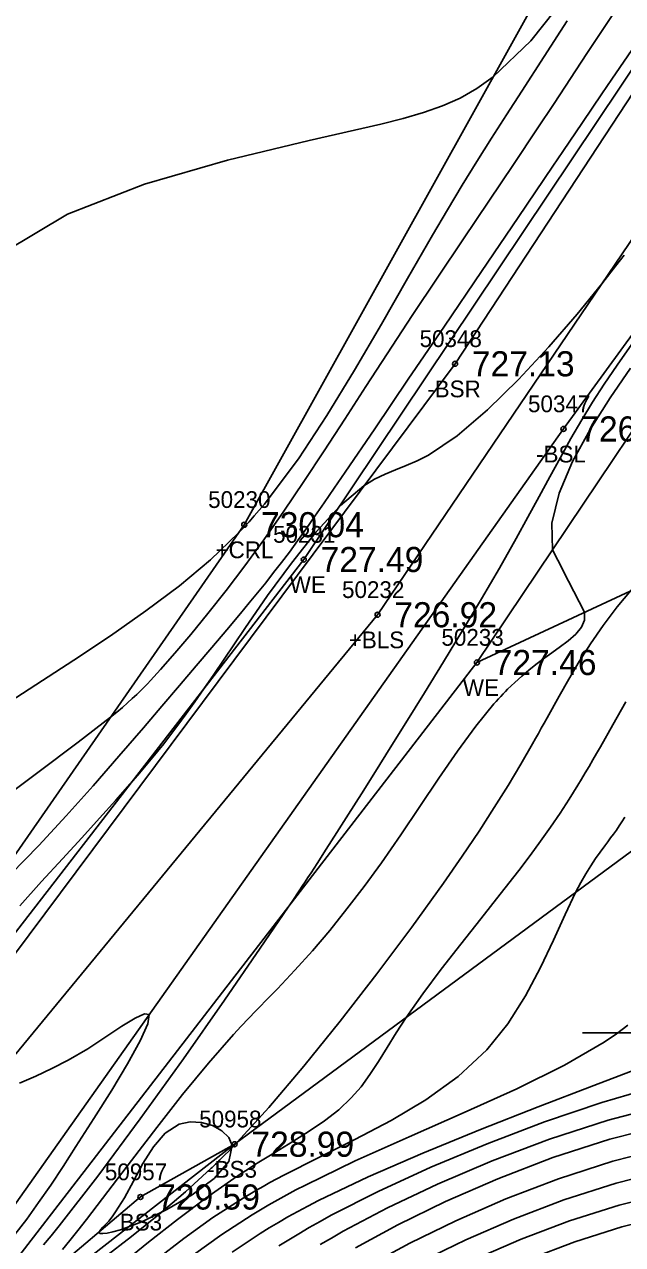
# Model space of a CAD drawing. Extents: x 1378535 to 1380697, y 997729 to 1000024.
# Drawn here: x 1379702.4 to 1379738.1, y 998964.8 to 999037.7 of the extents above; entities that cross this region are included whole.
import ezdxf

# ---------------------------------------------------------------- set-up
doc = ezdxf.new("R2010")
doc.units = 0
for name, color, linetype in [('RD_DTM_BkLn1', 7, 'Continuous'), ('RD_DTM_BkLn2', 7, 'Continuous'), ('RD_DTM_BkLn_txCode', 7, 'Continuous'), ('RD_DTM_Major1', 7, 'Continuous'), ('RD_DTM_Minor1', 7, 'Continuous'), ('RD_EX_H2O', 7, 'Continuous'), ('RD_EX_H2O_txCode', 7, 'Continuous'), ('RD_EX_Misc', 7, 'Continuous'), ('RD_EX_TX_H2O_ELEV', 7, 'Continuous'), ('RD_EX_TX_Misc_ELEV', 7, 'Continuous'), ('RD_SMD_Locator', 7, 'Continuous')]:
    doc.layers.add(name, color=color, linetype=linetype)

msp = doc.modelspace()

# ---------------------------------------------------------------- linework, layer by layer
at = {"layer": 'RD_DTM_BkLn1'}
msp.add_lwpolyline([(1379671.069, 998947.908), (1379694.884, 998967.78), (1379723.442, 999002.448), (1379771.255, 999073.041), (1379827.632, 999138.855), (1379861.249, 999179.195), (1379915.357, 999192.54), (1379973.258, 999207.681), (1380032.706, 999223.017), (1380054.696, 999270.258), (1380073.859, 999314.517)], dxfattribs=at)
at = {"layer": 'RD_DTM_BkLn2'}
for points in [[(1380068.121, 999316.651), (1380049.657, 999274.82), (1380028.513, 999225.034), (1379966.47, 999214.136), (1379918.102, 999198.529), (1379857.342, 999182.9), (1379822.296, 999142.387), (1379766.345, 999075.773), (1379728.069, 999017.429), (1379693.219, 998970.733), (1379663.886, 998950.121)], [(1380081.016, 999311.458), (1380061.411, 999264.141), (1380033.797, 999220.561), (1379978.164, 999199.192), (1379919.041, 999191.309), (1379864.05, 999174.436), (1379831.301, 999133.028), (1379774.735, 999068.751), (1379734.541, 999013.539), (1379699.544, 998964.07), (1379671.775, 998943.782)], [(1379714.915, 998970.843), (1379709.288, 998967.69), (1379703.428, 998962.728), (1379674.221, 998941.737), (1379670.73, 998937.246)]]:
    msp.add_lwpolyline(points, dxfattribs=at)
at = {"layer": 'RD_DTM_Major1'}
for points in [[(1379734.754, 999037.904), (1379733.378, 999035.773), (1379732.052, 999033.712), (1379731.139, 999032.289), (1379730.249, 999030.891), (1379729.371, 999029.497), (1379728.497, 999028.083), (1379727.615, 999026.627), (1379726.717, 999025.108), (1379725.23, 999022.521), (1379723.68, 999019.803), (1379722.075, 999017.045), (1379720.42, 999014.336), (1379718.721, 999011.765), (1379716.983, 999009.424), (1379716.687, 999009.058), (1379716.388, 999008.7), (1379716.086, 999008.349), (1379715.779, 999008.004), (1379715.467, 999007.664), (1379715.147, 999007.328), (1379713.469, 999005.725), (1379711.618, 999004.177), (1379709.623, 999002.672), (1379707.51, 999001.193), (1379705.308, 998999.728), (1379703.044, 998998.262), (1379700.696, 998996.749)], [(1379708.085, 998963.628), (1379709.776, 998964.995), (1379711.497, 998966.342), (1379713.205, 998967.622), (1379714.857, 998968.786), (1379715.096, 998968.947), (1379715.332, 998969.104), (1379715.567, 998969.258), (1379716.03, 998969.557), (1379716.259, 998969.702), (1379717.347, 998970.372), (1379718.386, 998971.003), (1379719.368, 998971.618), (1379720.283, 998972.24), (1379721.123, 998972.894), (1379721.876, 998973.602), (1379722.456, 998974.272), (1379722.99, 998974.998), (1379723.502, 998975.777), (1379724.019, 998976.607), (1379724.563, 998977.487), (1379725.16, 998978.412), (1379726.143, 998979.819), (1379727.241, 998981.287), (1379728.409, 998982.787), (1379729.6, 998984.288), (1379730.769, 998985.761), (1379731.871, 998987.176), (1379732.545, 998988.07), (1379733.175, 998988.933), (1379733.769, 998989.776), (1379734.332, 998990.607), (1379734.871, 998991.435), (1379735.393, 998992.268), (1379735.619, 998992.639), (1379735.843, 998993.013), (1379736.067, 998993.392), (1379736.292, 998993.778), (1379736.518, 998994.171), (1379736.748, 998994.572), (1379737.489, 998995.883), (1379738.265, 998997.246)], [(1379740.7, 998973.192), (1379737.2, 998972.276), (1379733.697, 998971.141), (1379730.277, 998969.85), (1379727.028, 998968.463), (1379724.039, 998967.041), (1379721.398, 998965.644), (1379720.692, 998965.242), (1379720.02, 998964.845)], [(1379759.515, 998964.564), (1379758.791, 998964.978), (1379758.018, 998965.393), (1379757.186, 998965.798), (1379756.284, 998966.18), (1379755.302, 998966.528), (1379754.23, 998966.83), (1379752.39, 998967.182), (1379750.347, 998967.389), (1379748.137, 998967.444), (1379745.796, 998967.339), (1379743.361, 998967.067), (1379740.869, 998966.622), (1379738.031, 998965.91), (1379735.221, 998965.015), (1379732.491, 998963.985)]]:
    msp.add_lwpolyline(points, dxfattribs=at)
at = {"layer": 'RD_DTM_Minor1'}
for points in [[(1379734.76, 999039.455), (1379732.585, 999036.701), (1379730.349, 999034.552), (1379729.371, 999033.861), (1379728.367, 999033.295), (1379727.313, 999032.828), (1379726.19, 999032.431), (1379724.974, 999032.079), (1379723.644, 999031.742), (1379719.353, 999030.753), (1379714.494, 999029.589), (1379709.534, 999028.156), (1379704.94, 999026.362), (1379701.177, 999024.116)], [(1379737.937, 999038.97), (1379736.923, 999037.44), (1379735.936, 999035.945), (1379734.959, 999034.464), (1379733.975, 999032.973), (1379732.966, 999031.452), (1379731.55, 999029.332), (1379730.078, 999027.138), (1379728.569, 999024.889), (1379727.042, 999022.608), (1379725.518, 999020.316), (1379724.017, 999018.033), (1379722.738, 999016.064), (1379721.486, 999014.128), (1379720.258, 999012.236), (1379719.047, 999010.398), (1379717.851, 999008.623), (1379716.664, 999006.923), (1379715.523, 999005.36), (1379714.404, 999003.888), (1379713.324, 999002.521), (1379712.302, 999001.273), (1379711.354, 999000.156), (1379710.499, 998999.183), (1379710.295, 998998.957), (1379710.097, 998998.74), (1379709.902, 998998.531), (1379709.709, 998998.327), (1379709.516, 998998.128), (1379709.321, 998997.931), (1379709.07, 998997.686), (1379708.806, 998997.439), (1379708.524, 998997.184), (1379708.217, 998996.916), (1379707.879, 998996.632), (1379707.504, 998996.326), (1379705.584, 998994.841), (1379703.162, 998993.03), (1379700.447, 998991)], [(1379739.584, 999037.575), (1379737.433, 999034.422), (1379736.837, 999033.546), (1379736.252, 999032.685), (1379735.673, 999031.832), (1379734.507, 999030.111), (1379733.908, 999029.227), (1379731.832, 999026.164), (1379729.643, 999022.937), (1379727.429, 999019.674), (1379725.277, 999016.504), (1379723.273, 999013.556), (1379721.506, 999010.958), (1379720.861, 999010.012), (1379720.264, 999009.138), (1379719.705, 999008.329), (1379719.177, 999007.574), (1379718.672, 999006.865), (1379718.18, 999006.192), (1379717.711, 999005.568), (1379717.242, 999004.961), (1379716.768, 999004.362), (1379716.283, 999003.762), (1379715.784, 999003.154), (1379715.265, 999002.527), (1379714.44, 999001.542), (1379713.559, 999000.496), (1379712.622, 998999.39), (1379711.627, 998998.223), (1379710.577, 998996.995), (1379709.47, 998995.704), (1379708.005, 998994.002), (1379706.466, 998992.24), (1379704.868, 998990.453), (1379703.225, 998988.68), (1379701.551, 998986.957)], [(1379738.155, 999023.917), (1379737.513, 999023.084), (1379736.824, 999022.206), (1379735.348, 999020.396), (1379733.667, 999018.448), (1379731.86, 999016.498), (1379730.007, 999014.68), (1379728.187, 999013.13), (1379726.48, 999011.981), (1379725.805, 999011.64), (1379725.155, 999011.36), (1379724.522, 999011.107), (1379723.897, 999010.843), (1379723.27, 999010.534), (1379722.632, 999010.144), (1379721.226, 999008.967), (1379719.772, 999007.396), (1379718.306, 999005.536), (1379716.882, 999003.599), (1379715.529, 999001.635), (1379714.291, 998999.802), (1379713.666, 998998.882), (1379713.084, 998998.035), (1379712.537, 998997.254), (1379712.021, 998996.531), (1379711.529, 998995.858), (1379711.055, 998995.228), (1379710.684, 998994.748), (1379710.312, 998994.282), (1379709.934, 998993.818), (1379709.54, 998993.347), (1379709.123, 998992.86), (1379708.676, 998992.346), (1379707.816, 998991.376), (1379706.85, 998990.303), (1379705.786, 998989.132), (1379704.633, 998987.868), (1379703.397, 998986.516), (1379702.087, 998985.081)], [(1379703.504, 998964.832), (1379703.963, 998965.381), (1379704.44, 998965.965), (1379706.746, 998968.929), (1379709.277, 998972.349), (1379711.855, 998975.945), (1379714.303, 998979.436), (1379716.445, 998982.543), (1379718.103, 998984.984), (1379718.339, 998985.335), (1379718.757, 998985.959), (1379718.944, 998986.241), (1379719.12, 998986.507), (1379719.289, 998986.763), (1379719.474, 998987.046), (1379719.654, 998987.323), (1379719.833, 998987.598), (1379720.382, 998988.452), (1379721.014, 998989.442), (1379721.717, 998990.55), (1379722.486, 998991.767), (1379723.315, 998993.086), (1379724.198, 998994.497), (1379725.13, 998995.993), (1379726.237, 998997.781), (1379727.374, 998999.633), (1379728.516, 999001.516), (1379729.637, 999003.393), (1379730.712, 999005.231), (1379731.715, 999006.996), (1379732.421, 999008.277), (1379733.086, 999009.505), (1379733.724, 999010.69), (1379734.352, 999011.842), (1379734.984, 999012.971), (1379735.636, 999014.087), (1379736.278, 999015.13), (1379736.974, 999016.207), (1379737.747, 999017.352), (1379738.621, 999018.601)], [(1379704.633, 998964.55), (1379705.085, 998965.099), (1379705.56, 998965.695), (1379706.065, 998966.34), (1379707.345, 998968.011), (1379708.76, 998969.874), (1379710.264, 998971.836), (1379711.811, 998973.805), (1379713.354, 998975.689), (1379714.847, 998977.395), (1379715.299, 998977.881), (1379715.744, 998978.347), (1379716.181, 998978.797), (1379717.042, 998979.675), (1379717.469, 998980.114), (1379718.513, 998981.225), (1379719.552, 998982.388), (1379720.587, 998983.607), (1379721.618, 998984.885), (1379722.647, 998986.228), (1379723.673, 998987.638), (1379724.823, 998989.301), (1379725.966, 998991.001), (1379727.098, 998992.686), (1379728.215, 998994.304), (1379729.314, 998995.8), (1379730.389, 998997.122), (1379730.526, 998997.278), (1379730.663, 998997.429), (1379730.799, 998997.577), (1379730.935, 998997.722), (1379731.071, 998997.863), (1379731.206, 998998), (1379731.629, 998998.409), (1379732.05, 998998.788), (1379732.469, 998999.142), (1379732.884, 998999.472), (1379733.295, 998999.784), (1379733.702, 999000.08), (1379734.281, 999000.494), (1379734.815, 999000.894), (1379735.269, 999001.292), (1379735.607, 999001.7), (1379735.796, 999002.13), (1379735.8, 999002.593), (1379735.481, 999003.214), (1379735.162, 999003.835), (1379734.843, 999004.456), (1379734.206, 999005.698), (1379733.887, 999006.319), (1379733.852, 999007.92), (1379734.289, 999009.702), (1379735.086, 999011.591), (1379736.134, 999013.513), (1379737.324, 999015.394), (1379738.546, 999017.161)], [(1379707.112, 998964.053), (1379708.752, 998965.332), (1379710.382, 998966.649), (1379711.973, 998968.001), (1379713.493, 998969.383), (1379713.519, 998969.408), (1379713.572, 998969.458), (1379713.624, 998969.508), (1379713.65, 998969.533), (1379713.776, 998969.654), (1379713.902, 998969.776), (1379714.028, 998969.899), (1379714.153, 998970.022), (1379714.279, 998970.147), (1379714.622, 998970.494), (1379714.732, 998970.607), (1379714.843, 998970.721), (1379714.954, 998970.837), (1379715.066, 998970.955), (1379716.956, 998973.039), (1379719.037, 998975.496), (1379721.214, 998978.195), (1379723.394, 998981.004), (1379725.48, 998983.791), (1379727.379, 998986.426), (1379728.494, 998988.032), (1379729.499, 998989.529), (1379730.407, 998990.933), (1379731.233, 998992.259), (1379731.991, 998993.523), (1379732.695, 998994.74), (1379732.87, 998995.051), (1379733.044, 998995.36), (1379733.216, 998995.669), (1379733.388, 998995.978), (1379733.559, 998996.288), (1379734.281, 998997.592), (1379734.857, 998998.608), (1379735.476, 998999.648), (1379736.152, 999000.712), (1379736.899, 999001.8), (1379737.734, 999002.911), (1379739.104, 999004.53)], [(1379710.222, 998963.937), (1379711.885, 998965.221), (1379713.623, 998966.462), (1379715.428, 998967.628), (1379715.822, 998967.865), (1379716.218, 998968.097), (1379716.618, 998968.326), (1379717.023, 998968.551), (1379717.432, 998968.774), (1379717.847, 998968.994), (1379719.937, 998970.052), (1379722.097, 998971.121), (1379724.254, 998972.251), (1379726.334, 998973.487), (1379728.264, 998974.879), (1379729.97, 998976.472), (1379731.218, 998978.027), (1379732.276, 998979.69), (1379733.177, 998981.383), (1379733.953, 998983.029), (1379734.634, 998984.551), (1379735.254, 998985.87), (1379735.568, 998986.464), (1379735.873, 998986.991), (1379736.17, 998987.462), (1379736.458, 998987.888), (1379736.738, 998988.28), (1379737.009, 998988.65), (1379737.183, 998988.888), (1379737.355, 998989.124), (1379737.525, 998989.359), (1379737.694, 998989.598), (1379737.862, 998989.842), (1379738.031, 998990.094), (1379738.201, 998990.356)], [(1379701.797, 998965.455), (1379702.508, 998966.374), (1379703.218, 998967.356), (1379703.936, 998968.402), (1379704.674, 998969.515), (1379705.442, 998970.696), (1379706.52, 998972.376), (1379707.58, 998974.065), (1379708.53, 998975.647), (1379709.279, 998977.005), (1379709.735, 998978.02), (1379709.807, 998978.577), (1379709.528, 998978.631), (1379708.973, 998978.373), (1379708.192, 998977.884), (1379707.232, 998977.247), (1379706.145, 998976.542), (1379704.978, 998975.853), (1379704.012, 998975.355), (1379703.041, 998974.903), (1379702.077, 998974.48)], [(1379712.456, 998964.229), (1379714.145, 998965.449), (1379715.952, 998966.626), (1379716.452, 998966.928), (1379716.964, 998967.227), (1379717.487, 998967.524), (1379718.023, 998967.818), (1379718.574, 998968.112), (1379719.142, 998968.405), (1379722.117, 998969.839), (1379725.331, 998971.283), (1379728.604, 998972.725), (1379731.755, 998974.154), (1379734.606, 998975.56), (1379736.977, 998976.932), (1379737.713, 998977.439), (1379738.37, 998977.94)], [(1379714.77, 998964.395), (1379716.434, 998965.507), (1379716.975, 998965.842), (1379717.528, 998966.173), (1379718.096, 998966.501), (1379718.683, 998966.827), (1379719.289, 998967.152), (1379719.919, 998967.478), (1379722.875, 998968.892), (1379726.146, 998970.314), (1379729.581, 998971.715), (1379733.03, 998973.065), (1379736.343, 998974.336), (1379739.367, 998975.496)], [(1379717.558, 998964.768), (1379718.14, 998965.136), (1379718.741, 998965.501), (1379719.362, 998965.866), (1379720.009, 998966.233), (1379720.684, 998966.603), (1379723.488, 998968.028), (1379726.626, 998969.469), (1379729.976, 998970.871), (1379733.416, 998972.179), (1379736.827, 998973.34), (1379740.085, 998974.296)], [(1379707.802, 998966.81), (1379708.332, 998967.641), (1379708.87, 998968.641), (1379709.44, 998969.695), (1379710.068, 998970.689), (1379710.778, 998971.507), (1379711.595, 998972.035), (1379712.261, 998972.183), (1379712.944, 998972.146), (1379713.59, 998971.955), (1379714.146, 998971.641), (1379714.559, 998971.234), (1379714.775, 998970.764), (1379714.56, 998969.801), (1379713.691, 998968.796), (1379712.389, 998967.818), (1379710.877, 998966.935), (1379709.376, 998966.217), (1379708.109, 998965.733), (1379707.655, 998965.603), (1379707.299, 998965.531), (1379707.042, 998965.506), (1379706.882, 998965.519), (1379706.817, 998965.562), (1379706.847, 998965.623), (1379706.928, 998965.747), (1379707.052, 998965.887), (1379707.212, 998966.053), (1379707.397, 998966.255), (1379707.597, 998966.504), (1379707.802, 998966.81)], [(1379740.76, 998972.008), (1379737.31, 998971.137), (1379733.904, 998970.042), (1379730.613, 998968.784), (1379727.508, 998967.425), (1379724.659, 998966.027), (1379722.137, 998964.652)], [(1379740.774, 998970.667), (1379737.489, 998969.826), (1379734.24, 998968.775), (1379731.092, 998967.572), (1379728.115, 998966.275), (1379725.376, 998964.941), (1379722.943, 998963.627)], [(1379740.813, 998969.313), (1379737.674, 998968.516), (1379734.568, 998967.519), (1379731.559, 998966.375), (1379728.708, 998965.138), (1379726.08, 998963.863)], [(1379761.944, 998964.81), (1379761.624, 998965.006), (1379761.306, 998965.201), (1379760.667, 998965.593), (1379760.341, 998965.79), (1379759.596, 998966.232), (1379758.802, 998966.673), (1379757.945, 998967.103), (1379757.014, 998967.508), (1379755.998, 998967.875), (1379754.883, 998968.194), (1379752.962, 998968.565), (1379750.821, 998968.782), (1379748.498, 998968.838), (1379746.034, 998968.726), (1379743.469, 998968.437), (1379740.843, 998967.965), (1379737.853, 998967.212), (1379734.895, 998966.266), (1379732.024, 998965.179), (1379729.301, 998964.002)]]:
    msp.add_lwpolyline(points, dxfattribs=at)
at = {"layer": 'RD_EX_H2O'}
for points in [[(1379663.754, 998950.515), (1379692.381, 998971.287), (1379719.043, 999005.745), (1379767.054, 999077.466), (1379820.322, 999142.061), (1379856.776, 999184.172), (1379909.653, 999199.365), (1379968.411, 999216.307), (1380029.427, 999227.408), (1380049.406, 999276.128), (1380067.001, 999316.436)], [(1379671.834, 998943.202), (1379700.963, 998962.761), (1379729.374, 998999.597), (1379746.583, 999025.229), (1379775.663, 999068.698), (1379833.361, 999132.972), (1379865.604, 999174.536), (1379921.646, 999184.161), (1379977.925, 999198.092), (1380034.402, 999218.74), (1380062.356, 999262.9), (1380081.879, 999311.699)], [(1379691.169, 998972.812), (1379715.491, 999007.823), (1379758.477, 999085.154), (1379818.066, 999143.325), (1379854.662, 999185.612), (1379907.498, 999203.656)], [(1379702.564, 998961.21), (1379714.915, 998970.843), (1379740.261, 998989.569), (1379744.315, 999002.648), (1379747.404, 999008.004), (1379748.702, 999008.829), (1379750.233, 999010.437), (1379755.456, 999017.171), (1379756.704, 999019.626), (1379779.044, 999063.15), (1379837.226, 999126.786), (1379869.284, 999172.186), (1379924.949, 999180.924)], [(1379861.306, 998910.256), (1379835.533, 998927.591), (1379812.628, 998941.87), (1379770.332, 998979.951), (1379755.348, 998994.627), (1379747.404, 999008.004), (1379729.374, 998999.597)]]:
    msp.add_lwpolyline(points, dxfattribs=at)
at = {"layer": 'RD_EX_Misc'}
msp.add_line((1379735.666, 998977.488), (1379745.666, 998977.488), dxfattribs=at)
at = {"layer": 'RD_SMD_Locator'}
for centre in [(1379728.069, 999017.429), (1379734.541, 999013.539), (1379715.491, 999007.823), (1379719.043, 999005.745), (1379723.442, 999002.448), (1379729.374, 998999.597), (1379714.915, 998970.843), (1379709.288, 998967.69)]:
    msp.add_circle(centre, 0.15, dxfattribs=at)

# ---------------------------------------------------------------- texts
at = {"layer": 'RD_DTM_BkLn_txCode'}
for s, p in [('50348', (1379725.951, 999018.429)), ('-BSR', (1379726.408, 999015.429)), ('50347', (1379732.423, 999014.539)), ('-BSL', (1379732.903, 999011.539)), ('50232', (1379721.324, 999003.448)), ('+BLS', (1379721.725, 999000.448)), ('50958', (1379712.797, 998971.843)), ('50957', (1379707.17, 998968.69)), ('-BS3', (1379713.277, 998968.843)), ('BS3', (1379708.06, 998965.69))]:
    msp.add_text(s, height=1, dxfattribs=at).set_placement(p)
at = {"layer": 'RD_EX_H2O_txCode'}
for s, p in [('50230', (1379713.334, 999008.823)), ('50231', (1379717.208, 999006.745)), ('+CRL', (1379713.774, 999005.823)), ('WE', (1379718.204, 999003.745)), ('50233', (1379727.256, 999000.597)), ('WE', (1379728.535, 998997.597))]:
    msp.add_text(s, height=1, dxfattribs=at).set_placement(p)
at = {"layer": 'RD_EX_TX_H2O_ELEV'}
for s, p in [('730.04', (1379716.491, 999007.073)), ('727.49', (1379720.043, 999004.995)), ('727.46', (1379730.374, 998998.847))]:
    msp.add_text(s, height=1.5, dxfattribs=at).set_placement(p)
at = {"layer": 'RD_EX_TX_Misc_ELEV'}
for s, p in [('727.13', (1379729.069, 999016.679)), ('726.66', (1379735.541, 999012.789)), ('726.92', (1379724.442, 999001.698)), ('728.99', (1379715.915, 998970.093)), ('729.59', (1379710.288, 998966.94))]:
    msp.add_text(s, height=1.5, dxfattribs=at).set_placement(p)

doc.saveas('drawing.dxf')
